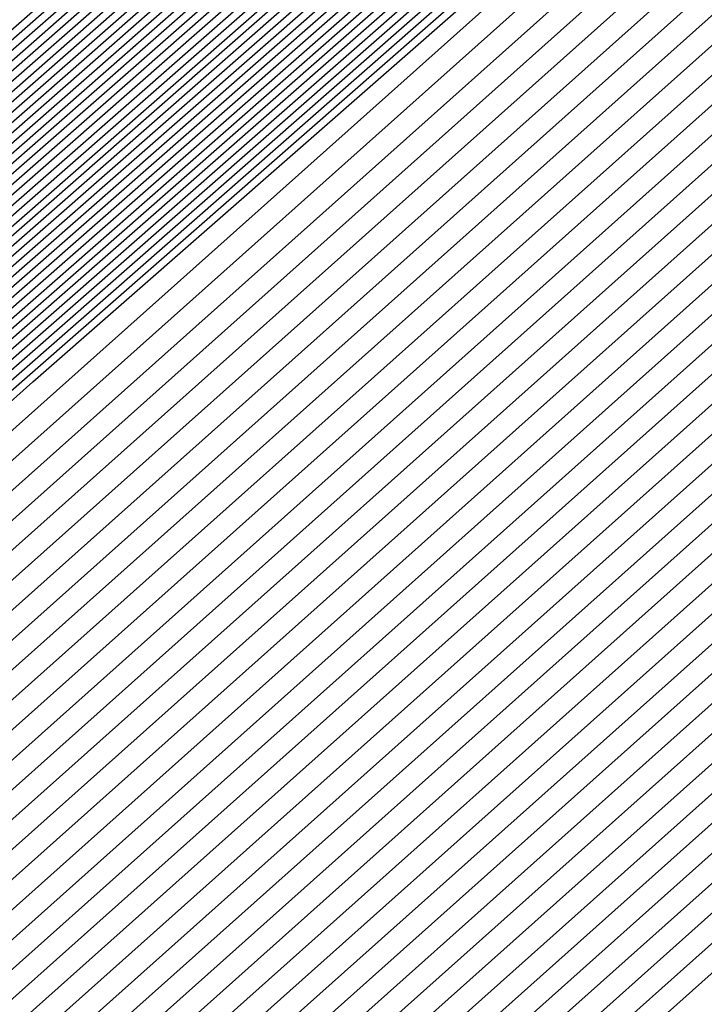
# Model space of a CAD drawing. Extents: x 3249832 to 3255657, y 13789405 to 13793316.
# Tile 954 of 1056: x 3253211.9916 to 3253212.0568, y 13791260.5351 to 13791260.6289. Entities that reach past the tile are written whole.
import ezdxf

# ---------------------------------------------------------------- set-up
doc = ezdxf.new("R2010")
doc.units = 0
doc.header["$LTSCALE"] = 100
doc.header["$MEASUREMENT"] = 0
for name, color, linetype in [('GRATIO_03231_CON', 1, 'CONTINUOUS'), ('GRATIO_0323_ICON', 1, 'CONTINUOUS'), ('TARGETS_EAST', 7, 'CONTINUOUS')]:
    doc.layers.add(name, color=color, linetype=linetype)

# ---------------------------------------------------------------- blocks, each defined once
blk = doc.blocks.new('Gratio_032316_contours')
at = {"layer": 'GRATIO_03231_CON', "color": 5, "linetype": 'Continuous', "flags": 128}
for points in [[(3253201.783872, 13791251.575631), (3253207.962297, 13791257.094121), (3253221.663978, 13791269.109817), (3253235.385379, 13791281.103312), (3253243.2891, 13791288.005418), (3253246.202266, 13791290.547799), (3253246.618132, 13791290.912333), (3253246.719311, 13791291.009249), (3253247.445844, 13791291.662176), (3253249.427128, 13791293.423097), (3253252.979202, 13791296.566073), (3253257.164667, 13791300.253483), (3253260.732765, 13791303.369789), (3253263.019518, 13791305.318945), (3253265.708069, 13791307.582885), (3253271.068337, 13791312.163033), (3253280.44457, 13791320.246378), (3253291.478323, 13791329.762148), (3253300.885471, 13791337.825133)], [(3253201.91738, 13791251.692027), (3253208.077456, 13791257.194129), (3253221.738452, 13791269.174136), (3253235.419113, 13791281.132009), (3253243.299392, 13791288.013593), (3253246.204, 13791290.548325), (3253246.618845, 13791290.911537), (3253246.712605, 13791291.001144), (3253247.385044, 13791291.605387), (3253249.218698, 13791293.235087), (3253252.506087, 13791296.143862), (3253256.379669, 13791299.556502), (3253259.681888, 13791302.440594), (3253261.824728, 13791304.26746), (3253264.498338, 13791306.523363), (3253269.962407, 13791311.198301), (3253279.540643, 13791319.459498), (3253290.812829, 13791329.183071), (3253300.422766, 13791337.422359)], [(3253202.050886, 13791251.808424), (3253208.192618, 13791257.294136), (3253221.812925, 13791269.238459), (3253235.452849, 13791281.160706), (3253243.309684, 13791288.021767), (3253246.205734, 13791290.54885), (3253246.619558, 13791290.910741), (3253246.705899, 13791290.99304), (3253247.324245, 13791291.548597), (3253249.010269, 13791293.047077), (3253252.032972, 13791295.72165), (3253255.594672, 13791298.859521), (3253258.631011, 13791301.5114), (3253260.629938, 13791303.215975), (3253263.288608, 13791305.46384), (3253268.856478, 13791310.233569), (3253278.636718, 13791318.672617), (3253290.147338, 13791328.603992), (3253299.96006, 13791337.019585)], [(3253222.189727, 13791268.956195), (3253208.471011, 13791257.206985), (3253202.184394, 13791251.924823), (3253202.184394, 13791251.924822), (3253208.307777, 13791257.394144), (3253221.887399, 13791269.302782)], [(3253222.336854, 13791269.086923), (3253208.700353, 13791257.408126), (3253202.451409, 13791252.157615), (3253202.45141, 13791252.157615), (3253208.538097, 13791257.594161), (3253222.036346, 13791269.431424)], [(3253222.410417, 13791269.152286), (3253208.815023, 13791257.508695), (3253202.584921, 13791252.274011), (3253202.584918, 13791252.274013), (3253208.653258, 13791257.694169), (3253222.11082, 13791269.495747)], [(3253222.483981, 13791269.217651), (3253208.92969, 13791257.609264), (3253202.718428, 13791252.390411), (3253202.718426, 13791252.39041), (3253208.768418, 13791257.794177), (3253222.185294, 13791269.560071)], [(3253222.557544, 13791269.283014), (3253209.044361, 13791257.709832), (3253202.851936, 13791252.506807), (3253202.851934, 13791252.506806), (3253208.883579, 13791257.894186), (3253222.259767, 13791269.62439)], [(3253222.704671, 13791269.413741), (3253209.273702, 13791257.91097), (3253203.118951, 13791252.739602), (3253203.11895, 13791252.739601), (3253209.113899, 13791258.094202), (3253222.408715, 13791269.753036)], [(3253222.778233, 13791269.479104), (3253209.388373, 13791258.011542), (3253203.252459, 13791252.855998), (3253203.252458, 13791252.855998), (3253209.229059, 13791258.194209), (3253222.483188, 13791269.817355)], [(3253222.851796, 13791269.544469), (3253209.503043, 13791258.112111), (3253203.385966, 13791252.972394), (3253203.385966, 13791252.972394), (3253209.34422, 13791258.294219), (3253222.557662, 13791269.881678)], [(3253222.92536, 13791269.609832), (3253209.617714, 13791258.21268), (3253203.519474, 13791253.08879), (3253203.519474, 13791253.088791), (3253209.459379, 13791258.394226), (3253222.632135, 13791269.946001)], [(3253294.555932, 13791331.784818), (3253282.651333, 13791321.302735), (3253268.603203, 13791309.014447), (3253256.633797, 13791298.600272), (3253249.913733, 13791292.816087), (3253247.407106, 13791290.719974), (3253247.026376, 13791290.445568), (3253246.628672, 13791290.097267), (3253243.849802, 13791287.662521), (3253236.270245, 13791281.099544), (3253223.072487, 13791269.740559), (3253209.847055, 13791258.413819), (3253203.786489, 13791253.321586), (3253203.78649, 13791253.321586), (3253209.689707, 13791258.594234), (3253222.78114, 13791270.074575), (3253235.891608, 13791281.53353), (3253243.79641, 13791288.432975), (3253249.048806, 13791292.998606), (3253256.146548, 13791299.147074), (3253268.135158, 13791309.529006), (3253282.251274, 13791321.730918), (3253294.279297, 13791332.073309)], [(3253294.303412, 13791331.566983), (3253282.46184, 13791321.140397), (3253268.488083, 13791308.917171), (3253256.582029, 13791298.558148), (3253249.897517, 13791292.804611), (3253247.40414, 13791290.719612), (3253247.02543, 13791290.446644), (3253246.629001, 13791290.099378), (3253243.858784, 13791287.672183), (3253236.302787, 13791281.129602), (3253223.14605, 13791269.805922), (3253209.961726, 13791258.514388), (3253203.919997, 13791253.437981), (3253203.919998, 13791253.437982), (3253209.804872, 13791258.694236), (3253222.855652, 13791270.138852), (3253235.925472, 13791281.562076), (3253243.805117, 13791288.439206), (3253249.036009, 13791292.985734), (3253256.097231, 13791299.102201), (3253268.022476, 13791309.42905), (3253282.06389, 13791321.566318), (3253294.028242, 13791331.853946)], [(3253294.050892, 13791331.349147), (3253282.272347, 13791320.978058), (3253268.372959, 13791308.819897), (3253256.53026, 13791298.516025), (3253249.8813, 13791292.793135), (3253247.401173, 13791290.719249), (3253247.024485, 13791290.447721), (3253246.629331, 13791290.101489), (3253243.867765, 13791287.681844), (3253236.335328, 13791281.15966), (3253223.219613, 13791269.871285), (3253210.076396, 13791258.614957), (3253204.053508, 13791253.554381), (3253204.053506, 13791253.554379), (3253209.920037, 13791258.79424), (3253222.930167, 13791270.20313), (3253235.959336, 13791281.590624), (3253243.813823, 13791288.445438), (3253249.023211, 13791292.972861), (3253256.047914, 13791299.057326), (3253267.909792, 13791309.329092), (3253281.876511, 13791321.401718), (3253293.777187, 13791331.634584)], [(3253293.798373, 13791331.131311), (3253282.082854, 13791320.815718), (3253268.257836, 13791308.722622), (3253256.478491, 13791298.473901), (3253249.865083, 13791292.781659), (3253247.398206, 13791290.718887), (3253247.023539, 13791290.448797), (3253246.629661, 13791290.1036), (3253243.876746, 13791287.691505), (3253236.367871, 13791281.189718), (3253223.293177, 13791269.93665), (3253210.191067, 13791258.715525), (3253204.187016, 13791253.670777), (3253204.187014, 13791253.670777), (3253210.035202, 13791258.894242), (3253223.004679, 13791270.267407), (3253235.993201, 13791281.619171), (3253243.82253, 13791288.45167), (3253249.010414, 13791292.959989), (3253255.998597, 13791299.012453), (3253267.79711, 13791309.229136), (3253281.689131, 13791321.237116), (3253293.526131, 13791331.41522)], [(3253281.703867, 13791320.491041), (3253268.027588, 13791308.528072), (3253256.374954, 13791298.389654), (3253249.83265, 13791292.758707), (3253247.392273, 13791290.718163), (3253247.021649, 13791290.45095), (3253246.63032, 13791290.107823), (3253243.894709, 13791287.710827), (3253236.432955, 13791281.249833), (3253223.440304, 13791270.067378), (3253210.420408, 13791258.916665), (3253204.454031, 13791253.903573), (3253204.45403, 13791253.90357), (3253210.265496, 13791259.094286), (3253223.15342, 13791270.396274), (3253236.059978, 13791281.677323), (3253243.494674, 13791288.169109), (3253246.236293, 13791290.558915), (3253246.630942, 13791290.897916), (3253246.976878, 13791291.192818), (3253249.380962, 13791293.27243), (3253255.902209, 13791298.921086), (3253267.57241, 13791309.028745), (3253281.314456, 13791320.907856)], [(3253281.514374, 13791320.328701), (3253267.912464, 13791308.430798), (3253256.323186, 13791298.34753), (3253249.816433, 13791292.747232), (3253247.389307, 13791290.7178), (3253247.020703, 13791290.452026), (3253246.63065, 13791290.109934), (3253243.90369, 13791287.720489), (3253236.465497, 13791281.279891), (3253223.513867, 13791270.132741), (3253210.535079, 13791259.017233), (3253204.587539, 13791254.019969), (3253204.587538, 13791254.019968), (3253210.380657, 13791259.194295), (3253223.22789, 13791270.460601), (3253236.093697, 13791281.706031), (3253243.504926, 13791288.177315), (3253246.237927, 13791290.559532), (3253246.631434, 13791290.897348), (3253246.975681, 13791291.190435), (3253249.366914, 13791293.25849), (3253255.852885, 13791298.876217), (3253267.459724, 13791308.928789), (3253281.127076, 13791320.743256)], [(3253281.324881, 13791320.166363), (3253267.797344, 13791308.333522), (3253256.271417, 13791298.305406), (3253249.800217, 13791292.735756), (3253247.38634, 13791290.717438), (3253247.019758, 13791290.453103), (3253246.630979, 13791290.112045), (3253243.912671, 13791287.73015), (3253236.498039, 13791281.309949), (3253223.587429, 13791270.198103), (3253210.64975, 13791259.117804), (3253204.721046, 13791254.136365), (3253204.721046, 13791254.136365), (3253210.495817, 13791259.294303), (3253223.302356, 13791270.524924), (3253236.127417, 13791281.734739), (3253243.515178, 13791288.185521), (3253246.239562, 13791290.56015), (3253246.631926, 13791290.896781), (3253246.974483, 13791291.188052), (3253249.352866, 13791293.24455), (3253255.803561, 13791298.831348), (3253267.347038, 13791308.828835), (3253280.939697, 13791320.578654)], [(3253281.135387, 13791320.004024), (3253267.68222, 13791308.236247), (3253256.219649, 13791298.263283), (3253249.784, 13791292.72428), (3253247.383374, 13791290.717076), (3253247.018812, 13791290.454179), (3253246.631309, 13791290.114156), (3253243.921652, 13791287.739811), (3253236.530581, 13791281.340006), (3253223.660992, 13791270.263468), (3253210.76442, 13791259.218373), (3253204.854554, 13791254.25276), (3253204.854554, 13791254.252763), (3253210.610976, 13791259.394313), (3253223.376826, 13791270.589251), (3253236.161137, 13791281.763447), (3253243.52543, 13791288.193726), (3253246.241196, 13791290.560768), (3253246.632418, 13791290.896213), (3253246.973286, 13791291.185668), (3253249.338818, 13791293.230609), (3253255.754237, 13791298.786479), (3253267.234354, 13791308.728879), (3253280.752313, 13791320.414054)], [(3253267.451973, 13791308.041697), (3253256.116111, 13791298.179035), (3253249.751567, 13791292.701328), (3253247.377441, 13791290.716351), (3253247.016922, 13791290.456332), (3253246.631968, 13791290.118378), (3253243.939615, 13791287.759133), (3253236.595665, 13791281.400121), (3253223.808119, 13791270.394196), (3253210.993761, 13791259.419512), (3253205.121569, 13791254.485556), (3253205.12157, 13791254.485556), (3253210.841294, 13791259.59433), (3253223.525766, 13791270.717901), (3253236.228576, 13791281.820863), (3253243.545933, 13791288.210138), (3253246.244464, 13791290.562004), (3253246.633402, 13791290.895078), (3253246.970892, 13791291.180901), (3253249.310721, 13791293.202729), (3253255.655588, 13791298.696741), (3253267.008982, 13791308.528971)], [(3253267.336849, 13791307.944423), (3253256.064342, 13791298.136912), (3253249.73535, 13791292.689852), (3253247.374474, 13791290.715989), (3253247.015976, 13791290.457408), (3253246.632298, 13791290.120489), (3253243.948596, 13791287.768794), (3253236.628207, 13791281.430179), (3253223.881683, 13791270.459559), (3253211.108432, 13791259.520081), (3253205.255077, 13791254.601952), (3253205.255078, 13791254.601953), (3253210.956454, 13791259.694338), (3253223.600232, 13791270.782228), (3253236.262295, 13791281.84957), (3253243.556185, 13791288.218343), (3253246.246098, 13791290.562622), (3253246.633894, 13791290.89451), (3253246.969694, 13791291.178518), (3253249.296673, 13791293.188789), (3253255.606265, 13791298.651872), (3253266.896298, 13791308.429015)], [(3253267.221725, 13791307.847149), (3253256.012575, 13791298.094788), (3253249.719134, 13791292.678376), (3253247.371507, 13791290.715627), (3253247.015031, 13791290.458484), (3253246.632628, 13791290.1226), (3253243.957577, 13791287.778456), (3253236.66075, 13791281.460237), (3253223.955246, 13791270.524922), (3253211.223103, 13791259.62065), (3253205.388584, 13791254.718352), (3253205.388586, 13791254.718351), (3253211.071615, 13791259.794345), (3253223.674701, 13791270.846551), (3253236.296016, 13791281.878279), (3253243.566437, 13791288.226549), (3253246.247732, 13791290.56324), (3253246.634385, 13791290.893942), (3253246.968497, 13791291.176134), (3253249.282624, 13791293.174848), (3253255.55694, 13791298.607003), (3253266.783612, 13791308.329061)], [(3253267.106605, 13791307.749872), (3253255.960806, 13791298.052664), (3253249.702917, 13791292.6669), (3253247.368541, 13791290.715265), (3253247.014086, 13791290.459561), (3253246.632957, 13791290.124712), (3253243.966559, 13791287.788117), (3253236.693292, 13791281.490295), (3253224.02881, 13791270.590287), (3253211.337773, 13791259.72122), (3253205.522092, 13791254.834748), (3253205.522094, 13791254.834746), (3253211.186774, 13791259.894355), (3253223.749171, 13791270.910878), (3253236.329735, 13791281.906987), (3253243.576689, 13791288.234755), (3253246.249366, 13791290.563858), (3253246.634877, 13791290.893375), (3253246.9673, 13791291.173751), (3253249.268576, 13791293.160908), (3253255.507616, 13791298.562134), (3253266.670926, 13791308.229105)], [(3253266.876357, 13791307.555324), (3253255.857268, 13791297.968417), (3253249.670483, 13791292.643948), (3253247.362608, 13791290.71454), (3253247.012195, 13791290.461714), (3253246.633616, 13791290.128934), (3253243.984521, 13791287.807439), (3253236.758376, 13791281.55041), (3253224.175936, 13791270.721014), (3253211.567115, 13791259.922358), (3253205.789111, 13791255.067539), (3253205.78911, 13791255.067541), (3253211.417093, 13791260.094372), (3253223.898111, 13791271.039528), (3253236.397174, 13791281.964402), (3253243.597192, 13791288.251166), (3253246.252634, 13791290.565094), (3253246.635861, 13791290.892239), (3253246.964905, 13791291.168984), (3253249.240479, 13791293.133027), (3253255.408968, 13791298.472396), (3253266.445556, 13791308.029197)], [(3253266.761233, 13791307.458048), (3253255.8055, 13791297.926293), (3253249.654267, 13791292.632473), (3253247.359641, 13791290.714178), (3253247.011249, 13791290.46279), (3253246.633946, 13791290.131045), (3253243.993502, 13791287.8171), (3253236.790918, 13791281.580467), (3253224.2495, 13791270.786377), (3253211.681785, 13791260.022928), (3253205.922618, 13791255.183939), (3253205.922618, 13791255.183939), (3253211.532252, 13791260.19438), (3253223.972577, 13791271.103855), (3253236.430893, 13791281.993111), (3253243.607444, 13791288.259371), (3253246.254268, 13791290.565712), (3253246.636353, 13791290.891671), (3253246.963708, 13791291.166601), (3253249.226431, 13791293.119087), (3253255.359643, 13791298.427527), (3253266.33287, 13791307.929241)], [(3253266.64611, 13791307.360774), (3253255.753731, 13791297.884169), (3253249.63805, 13791292.620997), (3253247.356675, 13791290.713816), (3253247.010304, 13791290.463866), (3253246.634276, 13791290.133156), (3253244.002484, 13791287.826761), (3253236.82346, 13791281.610525), (3253224.323063, 13791270.85174), (3253211.796456, 13791260.123497), (3253206.056126, 13791255.300335), (3253206.056126, 13791255.300335), (3253211.647411, 13791260.294389), (3253224.047047, 13791271.168178), (3253236.464614, 13791282.021819), (3253243.617696, 13791288.267577), (3253246.255902, 13791290.566329), (3253246.636845, 13791290.891104), (3253246.962511, 13791291.164217), (3253249.212383, 13791293.105147), (3253255.310319, 13791298.382658), (3253266.220186, 13791307.829287)], [(3253266.530986, 13791307.263499), (3253255.701962, 13791297.842046), (3253249.621834, 13791292.609521), (3253247.353708, 13791290.713453), (3253247.009359, 13791290.464943), (3253246.634605, 13791290.135267), (3253244.011465, 13791287.836423), (3253236.856002, 13791281.640583), (3253224.396627, 13791270.917105), (3253211.911126, 13791260.224066), (3253206.189634, 13791255.416731), (3253206.189634, 13791255.416732), (3253211.762573, 13791260.394397), (3253224.121517, 13791271.232505), (3253236.498333, 13791282.050527), (3253243.627948, 13791288.275783), (3253246.257536, 13791290.566947), (3253246.637337, 13791290.890536), (3253246.961314, 13791291.161834), (3253249.198335, 13791293.091206), (3253255.260994, 13791298.337789), (3253266.1075, 13791307.729333)], [(3253266.300742, 13791307.068949), (3253255.598426, 13791297.757798), (3253249.5894, 13791292.586569), (3253247.347775, 13791290.712729), (3253247.007468, 13791290.467095), (3253246.635265, 13791290.139489), (3253244.029427, 13791287.855745), (3253236.921086, 13791281.700698), (3253224.543752, 13791271.047831), (3253212.140468, 13791260.425205), (3253206.456649, 13791255.649527), (3253206.45665, 13791255.649527), (3253211.992891, 13791260.594414), (3253224.270456, 13791271.361155), (3253236.565772, 13791282.107943), (3253243.648451, 13791288.292194), (3253246.260804, 13791290.568183), (3253246.638321, 13791290.889401), (3253246.958919, 13791291.157067), (3253249.170238, 13791293.063326), (3253255.162346, 13791298.248051), (3253265.88213, 13791307.529423)], [(3253266.185618, 13791306.971675), (3253255.546657, 13791297.715675), (3253249.573183, 13791292.575093), (3253247.344808, 13791290.712367), (3253247.006522, 13791290.468172), (3253246.635594, 13791290.141601), (3253244.038409, 13791287.865406), (3253236.953628, 13791281.730756), (3253224.617315, 13791271.113195), (3253212.255138, 13791260.525774), (3253206.590156, 13791255.765923), (3253206.590158, 13791255.765923), (3253212.10805, 13791260.694424), (3253224.344922, 13791271.425478), (3253236.599492, 13791282.136651), (3253243.658703, 13791288.3004), (3253246.262438, 13791290.568801), (3253246.638812, 13791290.888833), (3253246.957722, 13791291.154684), (3253249.15619, 13791293.049385), (3253255.113022, 13791298.203182), (3253265.769445, 13791307.429467)], [(3253266.070494, 13791306.874399), (3253255.494888, 13791297.673551), (3253249.556967, 13791292.563617), (3253247.341842, 13791290.712004), (3253247.005577, 13791290.469248), (3253246.635924, 13791290.143712), (3253244.04739, 13791287.875067), (3253236.98617, 13791281.760814), (3253224.690879, 13791271.178558), (3253212.369809, 13791260.626345), (3253206.723664, 13791255.882318), (3253206.723666, 13791255.88232), (3253212.22321, 13791260.794431), (3253224.419392, 13791271.489805), (3253236.633212, 13791282.165358), (3253243.668955, 13791288.308605), (3253246.264072, 13791290.569419), (3253246.639304, 13791290.888265), (3253246.956524, 13791291.1523), (3253249.142141, 13791293.035445), (3253255.063697, 13791298.158313), (3253265.656759, 13791307.329513)], [(3253265.955372, 13791306.777124), (3253255.44312, 13791297.631427), (3253249.54075, 13791292.552141), (3253247.338875, 13791290.711642), (3253247.004632, 13791290.470325), (3253246.636254, 13791290.145823), (3253244.056371, 13791287.884728), (3253237.018712, 13791281.790872), (3253224.764442, 13791271.243923), (3253212.48448, 13791260.726913), (3253206.857172, 13791255.998718), (3253206.857174, 13791255.998718), (3253212.338369, 13791260.894441), (3253224.493862, 13791271.554128), (3253236.666931, 13791282.194066), (3253243.679207, 13791288.316811), (3253246.265706, 13791290.570037), (3253246.639796, 13791290.887697), (3253246.955327, 13791291.149917), (3253249.128093, 13791293.021505), (3253255.014373, 13791298.113444), (3253265.544075, 13791307.229559)], [(3253265.725125, 13791306.582574), (3253255.339583, 13791297.54718), (3253249.508317, 13791292.52919), (3253247.332942, 13791290.710918), (3253247.002741, 13791290.472477), (3253246.636913, 13791290.150045), (3253244.074334, 13791287.904051), (3253237.083796, 13791281.850986), (3253224.911569, 13791271.374649), (3253212.713817, 13791260.928053), (3253207.124191, 13791256.23151), (3253207.12419, 13791256.231511), (3253212.568689, 13791261.094458), (3253224.642801, 13791271.682782), (3253236.73437, 13791282.251483), (3253243.69971, 13791288.333222), (3253246.268975, 13791290.571273), (3253246.64078, 13791290.886562), (3253246.952933, 13791291.14515), (3253249.099997, 13791292.993624), (3253254.915725, 13791298.023706), (3253265.318703, 13791307.029649)], [(3253265.610003, 13791306.4853), (3253255.287814, 13791297.505056), (3253249.4921, 13791292.517714), (3253247.329976, 13791290.710555), (3253247.001795, 13791290.473554), (3253246.637243, 13791290.152156), (3253244.083315, 13791287.913712), (3253237.116338, 13791281.881044), (3253224.985132, 13791271.440014), (3253212.828488, 13791261.028621), (3253207.257698, 13791256.34791), (3253207.257698, 13791256.347908), (3253212.683849, 13791261.194466), (3253224.717267, 13791271.747105), (3253236.76809, 13791282.28019), (3253243.709962, 13791288.341428), (3253246.270609, 13791290.571891), (3253246.641272, 13791290.885994), (3253246.951735, 13791291.142767), (3253249.085948, 13791292.979684), (3253254.8664, 13791297.978837), (3253265.206019, 13791306.929695)], [(3253265.494879, 13791306.388026), (3253255.236046, 13791297.462932), (3253249.475884, 13791292.506238), (3253247.327009, 13791290.710193), (3253247.00085, 13791290.47463), (3253246.637572, 13791290.154267), (3253244.092296, 13791287.923373), (3253237.14888, 13791281.911102), (3253225.058696, 13791271.505377), (3253212.943158, 13791261.12919), (3253207.391206, 13791256.464306), (3253207.391205, 13791256.464306), (3253212.799008, 13791261.294475), (3253224.791737, 13791271.811432), (3253236.80181, 13791282.308898), (3253243.720214, 13791288.349633), (3253246.272243, 13791290.572509), (3253246.641764, 13791290.885427), (3253246.950538, 13791291.140383), (3253249.0719, 13791292.965744), (3253254.817076, 13791297.933968), (3253265.093333, 13791306.829739)], [(3253265.379755, 13791306.290749), (3253255.184277, 13791297.420809), (3253249.459667, 13791292.494762), (3253247.324043, 13791290.709831), (3253246.999905, 13791290.475706), (3253246.637902, 13791290.156378), (3253244.101277, 13791287.933034), (3253237.181422, 13791281.94116), (3253225.132259, 13791271.570741), (3253213.057829, 13791261.229761), (3253207.524713, 13791256.580702), (3253207.524713, 13791256.580701), (3253212.914167, 13791261.394483), (3253224.866207, 13791271.875755), (3253236.83553, 13791282.337607), (3253243.730466, 13791288.357839), (3253246.273877, 13791290.573126), (3253246.642256, 13791290.884859), (3253246.949341, 13791291.138), (3253249.057852, 13791292.951803), (3253254.767752, 13791297.889098), (3253264.980647, 13791306.729784)], [(3253265.149509, 13791306.096201), (3253255.08074, 13791297.336561), (3253249.427234, 13791292.47181), (3253247.31811, 13791290.709106), (3253246.998014, 13791290.477859), (3253246.638561, 13791290.160601), (3253244.11924, 13791287.952356), (3253237.246506, 13791282.001275), (3253225.279384, 13791271.701467), (3253213.28717, 13791261.430898), (3253207.791729, 13791256.813497), (3253207.791729, 13791256.813496), (3253213.144488, 13791261.5945), (3253225.015147, 13791272.004405), (3253236.902969, 13791282.395022), (3253243.750969, 13791288.37425), (3253246.277145, 13791290.574362), (3253246.643239, 13791290.883724), (3253246.946946, 13791291.133233), (3253249.029755, 13791292.923923), (3253254.669103, 13791297.799361), (3253264.755277, 13791306.529875)], [(3253265.034385, 13791305.998925), (3253255.028971, 13791297.294438), (3253249.411017, 13791292.460334), (3253247.315143, 13791290.708744), (3253246.997068, 13791290.478935), (3253246.638891, 13791290.162712), (3253244.128221, 13791287.962018), (3253237.279049, 13791282.031333), (3253225.352948, 13791271.766832), (3253213.401841, 13791261.531469), (3253207.925236, 13791256.929893), (3253207.925237, 13791256.929894), (3253213.259647, 13791261.694508), (3253225.089613, 13791272.068732), (3253236.936688, 13791282.42373), (3253243.761221, 13791288.382456), (3253246.278779, 13791290.57498), (3253246.643731, 13791290.883156), (3253246.945749, 13791291.130849), (3253249.015707, 13791292.909983), (3253254.619779, 13791297.754491), (3253264.642591, 13791306.42992)], [(3253264.919264, 13791305.901651), (3253254.977202, 13791297.252314), (3253249.3948, 13791292.448858), (3253247.312176, 13791290.708382), (3253246.996123, 13791290.480012), (3253246.639221, 13791290.164823), (3253244.137203, 13791287.971679), (3253237.311591, 13791282.06139), (3253225.426511, 13791271.832195), (3253213.516511, 13791261.632038), (3253208.058744, 13791257.046289), (3253208.058745, 13791257.04629), (3253213.374806, 13791261.794518), (3253225.164083, 13791272.133057), (3253236.970408, 13791282.452439), (3253243.771473, 13791288.390661), (3253246.280413, 13791290.575598), (3253246.644223, 13791290.882588), (3253246.944552, 13791291.128466), (3253249.001658, 13791292.896042), (3253254.570455, 13791297.709622), (3253264.529907, 13791306.329965)], [(3253264.80414, 13791305.804376), (3253254.925434, 13791297.21019), (3253249.378584, 13791292.437382), (3253247.30921, 13791290.70802), (3253246.995178, 13791290.481088), (3253246.63955, 13791290.166934), (3253244.146184, 13791287.98134), (3253237.344133, 13791282.091448), (3253225.500075, 13791271.89756), (3253213.631182, 13791261.732606), (3253208.192251, 13791257.162689), (3253208.192253, 13791257.162687), (3253213.489966, 13791261.894525), (3253225.238552, 13791272.197382), (3253237.004128, 13791282.481146), (3253243.781725, 13791288.398867), (3253246.282047, 13791290.576216), (3253246.644715, 13791290.88202), (3253246.943355, 13791291.126083), (3253248.98761, 13791292.882102), (3253254.521131, 13791297.664754), (3253264.417221, 13791306.230011)], [(3253264.573894, 13791305.609826), (3253254.821897, 13791297.125943), (3253249.34615, 13791292.414431), (3253247.303277, 13791290.707295), (3253246.993287, 13791290.483241), (3253246.640209, 13791290.171156), (3253244.164146, 13791288.000663), (3253237.409217, 13791282.151563), (3253225.647202, 13791272.028285), (3253213.860523, 13791261.933746), (3253208.459267, 13791257.395481), (3253208.459267, 13791257.395482), (3253213.720284, 13791262.094543), (3253225.387492, 13791272.326032), (3253237.071567, 13791282.538562), (3253243.802228, 13791288.415278), (3253246.285315, 13791290.577452), (3253246.645699, 13791290.880885), (3253246.94096, 13791291.121316), (3253248.959514, 13791292.854222), (3253254.422482, 13791297.575015), (3253264.191851, 13791306.030101)], [(3253264.45877, 13791305.512552), (3253254.770128, 13791297.083819), (3253249.329934, 13791292.402955), (3253247.30031, 13791290.706933), (3253246.992341, 13791290.484317), (3253246.640539, 13791290.173268), (3253244.173127, 13791288.010324), (3253237.441759, 13791282.181621), (3253225.720765, 13791272.09365), (3253213.975194, 13791262.034314), (3253208.592778, 13791257.51188), (3253208.592775, 13791257.511878), (3253213.835445, 13791262.194552), (3253225.461958, 13791272.390357), (3253237.105286, 13791282.56727), (3253243.81248, 13791288.423484), (3253246.286949, 13791290.57807), (3253246.646191, 13791290.880317), (3253246.939763, 13791291.118932), (3253248.945465, 13791292.840281), (3253254.373158, 13791297.530146), (3253264.079166, 13791305.930146)], [(3253264.343648, 13791305.415276), (3253254.71836, 13791297.041695), (3253249.313717, 13791292.391479), (3253247.297344, 13791290.706571), (3253246.991396, 13791290.485394), (3253246.640869, 13791290.175379), (3253244.182109, 13791288.019985), (3253237.474301, 13791282.211679), (3253225.794328, 13791272.159013), (3253214.089865, 13791262.134885), (3253208.726286, 13791257.628276), (3253208.726283, 13791257.628275), (3253213.950605, 13791262.29456), (3253225.536428, 13791272.454682), (3253237.139007, 13791282.595978), (3253243.822732, 13791288.43169), (3253246.288583, 13791290.578688), (3253246.646683, 13791290.87975), (3253246.938566, 13791291.116549), (3253248.931417, 13791292.826341), (3253254.323834, 13791297.485277), (3253263.96648, 13791305.830192)], [(3253264.228524, 13791305.318001), (3253254.666591, 13791296.999572), (3253249.2975, 13791292.380003), (3253247.294377, 13791290.706208), (3253246.990451, 13791290.48647), (3253246.641198, 13791290.17749), (3253244.19109, 13791288.029646), (3253237.506843, 13791282.241737), (3253225.867892, 13791272.224376), (3253214.204535, 13791262.235454), (3253208.859793, 13791257.744672), (3253208.859791, 13791257.744673), (3253214.065764, 13791262.394569), (3253225.610898, 13791272.519009), (3253237.172726, 13791282.624686), (3253243.832984, 13791288.439895), (3253246.290217, 13791290.579306), (3253246.647175, 13791290.879182), (3253246.937368, 13791291.114165), (3253248.917369, 13791292.812401), (3253254.27451, 13791297.440408), (3253263.853796, 13791305.730237)], [(3253263.998279, 13791305.123451), (3253254.563054, 13791296.915324), (3253249.265067, 13791292.357051), (3253247.288444, 13791290.705484), (3253246.98856, 13791290.488623), (3253246.641858, 13791290.181712), (3253244.209052, 13791288.048968), (3253237.571927, 13791282.301851), (3253226.015019, 13791272.355104), (3253214.433876, 13791262.436593), (3253209.126809, 13791257.977468), (3253209.126807, 13791257.977466), (3253214.296083, 13791262.594587), (3253225.759837, 13791272.647659), (3253237.240165, 13791282.682102), (3253243.853487, 13791288.456307), (3253246.293485, 13791290.580541), (3253246.648158, 13791290.878047), (3253246.934974, 13791291.109399), (3253248.889272, 13791292.78452), (3253254.175861, 13791297.35067), (3253263.628424, 13791305.530326)], [(3253263.883155, 13791305.026177), (3253254.511285, 13791296.873201), (3253249.24885, 13791292.345575), (3253247.285477, 13791290.705122), (3253246.987614, 13791290.489699), (3253246.642187, 13791290.183823), (3253244.218034, 13791288.05863), (3253237.60447, 13791282.331909), (3253226.08858, 13791272.420468), (3253214.548547, 13791262.537162), (3253209.260316, 13791258.093864), (3253209.260315, 13791258.093863), (3253214.411242, 13791262.694594), (3253225.834303, 13791272.711984), (3253237.273884, 13791282.71081), (3253243.863739, 13791288.464512), (3253246.295119, 13791290.581159), (3253246.64865, 13791290.877479), (3253246.933777, 13791291.107015), (3253248.875224, 13791292.77058), (3253254.126537, 13791297.305801), (3253263.51574, 13791305.430372)], [(3253263.768031, 13791304.928903), (3253254.459517, 13791296.831077), (3253249.232634, 13791292.334099), (3253247.282511, 13791290.704759), (3253246.986669, 13791290.490776), (3253246.642517, 13791290.185934), (3253244.227015, 13791288.068291), (3253237.637011, 13791282.361967), (3253226.162144, 13791272.485831), (3253214.663218, 13791262.637731), (3253209.393824, 13791258.21026), (3253209.393823, 13791258.210261), (3253214.526403, 13791262.794604), (3253225.908773, 13791272.776309), (3253237.307605, 13791282.739518), (3253243.873991, 13791288.472718), (3253246.296754, 13791290.581777), (3253246.649142, 13791290.876911), (3253246.932579, 13791291.104632), (3253248.861175, 13791292.756639), (3253254.077212, 13791297.260932), (3253263.403054, 13791305.330417)], [(3253263.652909, 13791304.831626), (3253254.407748, 13791296.788953), (3253249.216417, 13791292.322623), (3253247.279544, 13791290.704397), (3253246.985724, 13791290.491852), (3253246.642847, 13791290.188045), (3253244.235996, 13791288.077952), (3253237.669553, 13791282.392025), (3253226.235707, 13791272.551194), (3253214.777888, 13791262.738301), (3253209.527331, 13791258.326659), (3253209.527331, 13791258.326658), (3253214.641562, 13791262.894612), (3253225.983243, 13791272.840634), (3253237.341324, 13791282.768226), (3253243.884243, 13791288.480923), (3253246.298388, 13791290.582395), (3253246.649634, 13791290.876343), (3253246.931382, 13791291.102248), (3253248.847127, 13791292.742699), (3253254.027888, 13791297.216063), (3253263.290368, 13791305.230462)], [(3253226.382834, 13791272.681922), (3253215.00723, 13791262.939439), (3253209.794347, 13791258.559451), (3253209.794347, 13791258.559452), (3253214.871881, 13791263.094629), (3253226.132183, 13791272.969284)], [(3253226.456398, 13791272.747287), (3253215.1219, 13791263.040009), (3253209.927854, 13791258.675849), (3253209.927855, 13791258.675849), (3253214.98704, 13791263.194638), (3253226.206649, 13791273.03361)], [(3253226.529961, 13791272.81265), (3253215.236571, 13791263.140578), (3253210.061362, 13791258.792247), (3253210.061363, 13791258.792246), (3253215.102201, 13791263.294646), (3253226.281118, 13791273.097935)], [(3253226.603525, 13791272.878012), (3253215.351241, 13791263.241147), (3253210.194873, 13791258.908643), (3253210.194871, 13791258.908643), (3253215.217361, 13791263.394654), (3253226.355588, 13791273.16226)], [(3253226.750651, 13791273.00874), (3253215.580581, 13791263.442286), (3253210.461888, 13791259.141436), (3253210.461887, 13791259.141437), (3253215.447679, 13791263.594671), (3253226.504528, 13791273.29091)], [(3253226.824215, 13791273.074105), (3253215.695251, 13791263.542855), (3253210.595396, 13791259.257834), (3253210.595395, 13791259.257834), (3253215.562839, 13791263.69468), (3253226.578994, 13791273.355235)], [(3253226.897776, 13791273.139468), (3253215.809922, 13791263.643426), (3253210.728904, 13791259.37423), (3253210.728903, 13791259.374231), (3253215.677998, 13791263.794688), (3253226.653464, 13791273.41956)], [(3253226.97134, 13791273.204831), (3253215.924593, 13791263.743994), (3253210.862411, 13791259.490628), (3253210.862411, 13791259.490628), (3253215.793159, 13791263.894698)], [(3253216.153934, 13791263.945134), (3253211.129426, 13791259.723422), (3253211.129427, 13791259.723422), (3253216.023478, 13791264.094715)], [(3253216.268605, 13791264.045702), (3253211.262934, 13791259.839819), (3253211.262935, 13791259.839819), (3253216.138637, 13791264.194723)], [(3253216.383275, 13791264.146271), (3253211.396442, 13791259.956215), (3253211.396443, 13791259.956216), (3253216.253796, 13791264.294732)], [(3253216.497946, 13791264.246842), (3253211.529949, 13791260.072613), (3253211.529951, 13791260.072613), (3253216.368956, 13791264.39474)], [(3253216.727287, 13791264.447979), (3253211.796968, 13791260.305407), (3253211.796967, 13791260.305408), (3253216.599276, 13791264.594757)]]:
    blk.add_lwpolyline(points, dxfattribs=at)
at = {"layer": 'GRATIO_0323_ICON', "color": 7, "linetype": 'Continuous', "flags": 128}
for points in [[(3253201.650364, 13791251.459234), (3253207.847138, 13791256.994112), (3253221.589505, 13791269.045494), (3253235.351644, 13791281.074615), (3253243.278808, 13791287.997244), (3253246.200531, 13791290.547274), (3253246.617418, 13791290.913129), (3253246.726017, 13791291.017353), (3253247.506643, 13791291.718966), (3253249.635558, 13791293.611107), (3253253.452317, 13791296.988284), (3253257.949664, 13791300.950463), (3253261.783641, 13791304.298983), (3253264.214308, 13791306.370431), (3253266.917799, 13791308.642407), (3253272.174266, 13791313.127766), (3253281.348498, 13791321.033258), (3253292.143814, 13791330.341225), (3253301.348177, 13791338.227907)], [(3253222.263291, 13791269.021558), (3253208.585682, 13791257.307554), (3253202.317902, 13791252.041219), (3253202.317902, 13791252.041219), (3253208.422938, 13791257.494154), (3253221.961873, 13791269.367105)], [(3253222.631108, 13791269.348376), (3253209.159031, 13791257.810401), (3253202.985444, 13791252.623202), (3253202.985442, 13791252.623203), (3253208.998738, 13791257.994194), (3253222.334241, 13791269.688713)], [(3253294.808451, 13791332.002654), (3253282.840827, 13791321.465075), (3253268.718327, 13791309.111721), (3253256.685565, 13791298.642396), (3253249.92995, 13791292.827563), (3253247.410073, 13791290.720336), (3253247.027321, 13791290.444492), (3253246.628342, 13791290.095156), (3253243.840821, 13791287.65286), (3253236.237703, 13791281.069487), (3253222.998923, 13791269.675195), (3253209.732385, 13791258.313249), (3253203.652982, 13791253.20519), (3253203.652982, 13791253.205189), (3253209.574542, 13791258.494232), (3253222.706628, 13791270.010298), (3253235.857744, 13791281.504982), (3253243.787703, 13791288.426743), (3253249.061604, 13791293.011479), (3253256.195865, 13791299.191949), (3253268.247842, 13791309.628962), (3253282.438653, 13791321.895519), (3253294.530352, 13791332.292673)], [(3253281.89336, 13791320.65338), (3253268.142712, 13791308.625346), (3253256.426723, 13791298.431777), (3253249.848867, 13791292.770183), (3253247.39524, 13791290.718525), (3253247.022594, 13791290.449873), (3253246.62999, 13791290.105711), (3253243.885727, 13791287.701166), (3253236.400413, 13791281.219776), (3253223.36674, 13791270.002013), (3253210.305738, 13791258.816096), (3253204.320523, 13791253.787173), (3253204.320522, 13791253.787174), (3253210.150337, 13791258.994278), (3253223.078951, 13791270.331951), (3253236.026258, 13791281.648614), (3253243.484422, 13791288.160904), (3253246.234659, 13791290.558297), (3253246.63045, 13791290.898484), (3253246.978075, 13791291.195202), (3253249.395011, 13791293.286371), (3253255.951534, 13791298.965955), (3253267.685094, 13791309.128699), (3253281.501835, 13791321.072455)], [(3253280.945894, 13791319.841684), (3253267.567096, 13791308.138973), (3253256.16788, 13791298.221159), (3253249.767783, 13791292.712804), (3253247.380407, 13791290.716714), (3253247.017867, 13791290.455255), (3253246.631639, 13791290.116267), (3253243.930634, 13791287.749472), (3253236.563123, 13791281.370064), (3253223.734556, 13791270.328831), (3253210.879091, 13791259.318942), (3253204.988061, 13791254.36916), (3253204.988062, 13791254.369158), (3253210.726135, 13791259.49432), (3253223.451296, 13791270.653578), (3253236.194856, 13791281.792155), (3253243.535681, 13791288.201932), (3253246.24283, 13791290.561386), (3253246.63291, 13791290.895645), (3253246.972089, 13791291.183285), (3253249.324769, 13791293.216669), (3253255.704912, 13791298.74161), (3253267.121668, 13791308.628925), (3253280.564934, 13791320.249454)], [(3253266.991481, 13791307.652598), (3253255.909037, 13791298.01054), (3253249.6867, 13791292.655425), (3253247.365574, 13791290.714902), (3253247.01314, 13791290.460637), (3253246.633287, 13791290.126823), (3253243.97554, 13791287.797778), (3253236.725834, 13791281.520353), (3253224.102373, 13791270.655649), (3253211.452444, 13791259.821789), (3253205.655603, 13791254.951144), (3253205.655602, 13791254.951144), (3253211.301934, 13791259.994362), (3253223.823641, 13791270.975201), (3253236.363455, 13791281.935695), (3253243.58694, 13791288.24296), (3253246.251, 13791290.564476), (3253246.635369, 13791290.892807), (3253246.966103, 13791291.171368), (3253249.254528, 13791293.146968), (3253255.458291, 13791298.517265), (3253266.558242, 13791308.129151)], [(3253266.415864, 13791307.166223), (3253255.650194, 13791297.799922), (3253249.605617, 13791292.598045), (3253247.350742, 13791290.713091), (3253247.008413, 13791290.466019), (3253246.634935, 13791290.137378), (3253244.020446, 13791287.846084), (3253236.888544, 13791281.670641), (3253224.470188, 13791270.982468), (3253212.025797, 13791260.324637), (3253206.323141, 13791255.533131), (3253206.323142, 13791255.53313), (3253211.877732, 13791260.494407), (3253224.195986, 13791271.296828), (3253236.532053, 13791282.079234), (3253243.6382, 13791288.283988), (3253246.25917, 13791290.567565), (3253246.637829, 13791290.889968), (3253246.960116, 13791291.15945), (3253249.184286, 13791293.077266), (3253255.21167, 13791298.29292), (3253265.994814, 13791307.629377)], [(3253265.840248, 13791306.67985), (3253255.391351, 13791297.589303), (3253249.524534, 13791292.540666), (3253247.335909, 13791290.71128), (3253247.003686, 13791290.471401), (3253246.636583, 13791290.147934), (3253244.065352, 13791287.894389), (3253237.051254, 13791281.820929), (3253224.838006, 13791271.309286), (3253212.59915, 13791260.827482), (3253206.990679, 13791256.115114), (3253206.990682, 13791256.115115), (3253212.45353, 13791260.994449), (3253224.568332, 13791271.618455), (3253236.700651, 13791282.222775), (3253243.689459, 13791288.325016), (3253246.267341, 13791290.570655), (3253246.640288, 13791290.88713), (3253246.95413, 13791291.147533), (3253249.114045, 13791293.007565), (3253254.965049, 13791298.068575), (3253265.431389, 13791307.129603)], [(3253265.264633, 13791306.193475), (3253255.132509, 13791297.378685), (3253249.44345, 13791292.483286), (3253247.321076, 13791290.709469), (3253246.998959, 13791290.476783), (3253246.638232, 13791290.15849), (3253244.110259, 13791287.942695), (3253237.213964, 13791281.971218), (3253225.205823, 13791271.636104), (3253213.172499, 13791261.33033), (3253207.658221, 13791256.697101), (3253207.658221, 13791256.697099), (3253213.029327, 13791261.494493), (3253224.940677, 13791271.940082), (3253236.869249, 13791282.366314), (3253243.740718, 13791288.366045), (3253246.275511, 13791290.573744), (3253246.642748, 13791290.884291), (3253246.948144, 13791291.135616), (3253249.043803, 13791292.937863), (3253254.718428, 13791297.84423), (3253264.867963, 13791306.62983)], [(3253264.689016, 13791305.7071), (3253254.873665, 13791297.168066), (3253249.362367, 13791292.425906), (3253247.306243, 13791290.707657), (3253246.994232, 13791290.482165), (3253246.63988, 13791290.169045), (3253244.155165, 13791287.991001), (3253237.376675, 13791282.121506), (3253225.573638, 13791271.962922), (3253213.745853, 13791261.833177), (3253208.325759, 13791257.279085), (3253208.325759, 13791257.279085), (3253213.605125, 13791261.994535), (3253225.313022, 13791272.261707), (3253237.037847, 13791282.509854), (3253243.791977, 13791288.407073), (3253246.283681, 13791290.576834), (3253246.645207, 13791290.881453), (3253246.942157, 13791291.123699), (3253248.973562, 13791292.868162), (3253254.471807, 13791297.619884), (3253264.304535, 13791306.130056)], [(3253264.113401, 13791305.220727), (3253254.614823, 13791296.957448), (3253249.281284, 13791292.368527), (3253247.291411, 13791290.705846), (3253246.989505, 13791290.487546), (3253246.641528, 13791290.179601), (3253244.200071, 13791288.039307), (3253237.539385, 13791282.271795), (3253225.941455, 13791272.289741), (3253214.319206, 13791262.336023), (3253208.993301, 13791257.861068), (3253208.993299, 13791257.86107), (3253214.180923, 13791262.494577), (3253225.685367, 13791272.583334), (3253237.206446, 13791282.653394), (3253243.843236, 13791288.448101), (3253246.291851, 13791290.579923), (3253246.647666, 13791290.878614), (3253246.936171, 13791291.111782), (3253248.90332, 13791292.79846), (3253254.225185, 13791297.395539), (3253263.74111, 13791305.630282)], [(3253226.309271, 13791272.616559), (3253214.892559, 13791262.83887), (3253209.660839, 13791258.443055), (3253209.660839, 13791258.443054), (3253214.756722, 13791262.994621), (3253226.057713, 13791272.904959)], [(3253226.677088, 13791272.943377), (3253215.465912, 13791263.341718), (3253210.328381, 13791259.02504), (3253210.328379, 13791259.02504), (3253215.33252, 13791263.494663), (3253226.430058, 13791273.226585)], [(3253216.039263, 13791263.844563), (3253210.995919, 13791259.607026), (3253210.995919, 13791259.607025), (3253215.908318, 13791263.994705)], [(3253216.612616, 13791264.347411), (3253211.663461, 13791260.189011), (3253211.663459, 13791260.18901), (3253216.484117, 13791264.494749)]]:
    blk.add_lwpolyline(points, dxfattribs=at)

msp = doc.modelspace()

# ---------------------------------------------------------------- block references
at = {"layer": 'TARGETS_EAST'}
msp.add_blockref('Gratio_032316_contours', (0, 0), dxfattribs=at)

doc.saveas('drawing.dxf')
